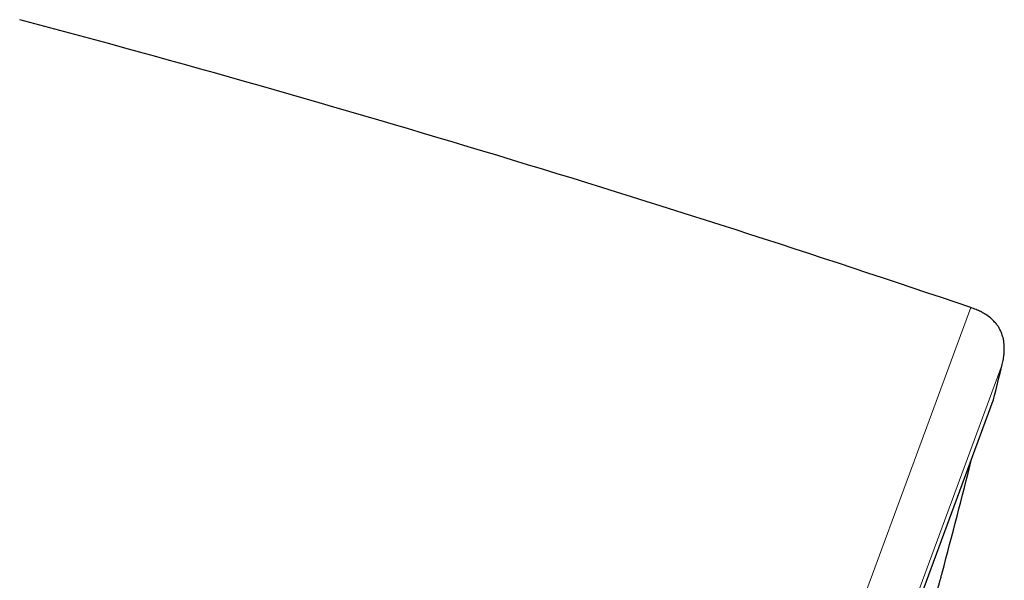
# Model space of a CAD drawing. Header units: millimetres. Extents: x 8 to 830, y 12 to 1725.
# Tile 328 of 329: x 806 to 830, y 1597 to 1611. Entities that reach past the tile are written whole.
import ezdxf

# ---------------------------------------------------------------- set-up
doc = ezdxf.new("R2010")
doc.units = ezdxf.units.MM

msp = doc.modelspace()

# ---------------------------------------------------------------- linework, layer by layer
at = {"color": 8, "linetype": 'Continuous', "lineweight": 0}
for p, q in [((805.139, 1538.008), (829.321, 1603.56)), ((830.101, 1602.138), (806.655, 1538.583)), ((807.061, 1539.391), (829.884, 1601.26))]:
    msp.add_line(p, q, dxfattribs=at)
at = {"color": 7, "linetype": 'Continuous', "lineweight": 30}
msp.add_line((807.07, 1539.412), (829.877, 1601.239), dxfattribs=at)
for centre, radius, start, end in [((710.699, 1254.732), 368.446, 71.21885, 75.07618), ((538.718, 1673.526), 300, 346.06114, 346.23394), ((829.69, 1601.308), 0.2, 339.7512, 346.0611), ((538.559, 1673.584), 300, 345.19731, 345.75779)]:
    msp.add_arc(centre, radius, start, end, dxfattribs=at)
for points, knots in [([(830.101, 1602.138), (830.111, 1602.184), (830.13, 1602.271), (830.147, 1602.395), (830.154, 1602.504), (830.153, 1602.6), (830.145, 1602.689), (830.132, 1602.77), (830.113, 1602.843), (830.093, 1602.903), (830.071, 1602.96), (830.042, 1603.02), (830.001, 1603.089), (829.946, 1603.165), (829.873, 1603.245), (829.778, 1603.328), (829.672, 1603.401), (829.561, 1603.462), (829.448, 1603.515), (829.365, 1603.544), (829.321, 1603.56)], [0, 0, 0, 0, 0.077515, 0.145428, 0.204956, 0.257139, 0.302834, 0.351852, 0.392783, 0.426285, 0.456358, 0.492772, 0.536186, 0.587015, 0.646076, 0.714695, 0.79478, 0.855773, 0.923849, 1, 1, 1, 1]), ([(828.361, 1596.049), (828.363, 1596.057), (828.375, 1596.099), (828.395, 1596.175), (828.422, 1596.273), (828.447, 1596.366), (828.474, 1596.464), (828.5, 1596.561), (828.526, 1596.655), (828.548, 1596.737), (828.567, 1596.806), (828.582, 1596.861), (828.593, 1596.902), (828.6, 1596.928), (828.603, 1596.939), (828.603, 1596.938), (828.603, 1596.937)], [0, 0, 0, 0, 0.014035, 0.078589, 0.143142, 0.208736, 0.27433, 0.363194, 0.448744, 0.534892, 0.622928, 0.711615, 0.79724, 0.883624, 0.970631, 1, 1, 1, 1])]:
    msp.add_open_spline(points, degree=3, knots=knots, dxfattribs=at)

doc.saveas('drawing.dxf')
